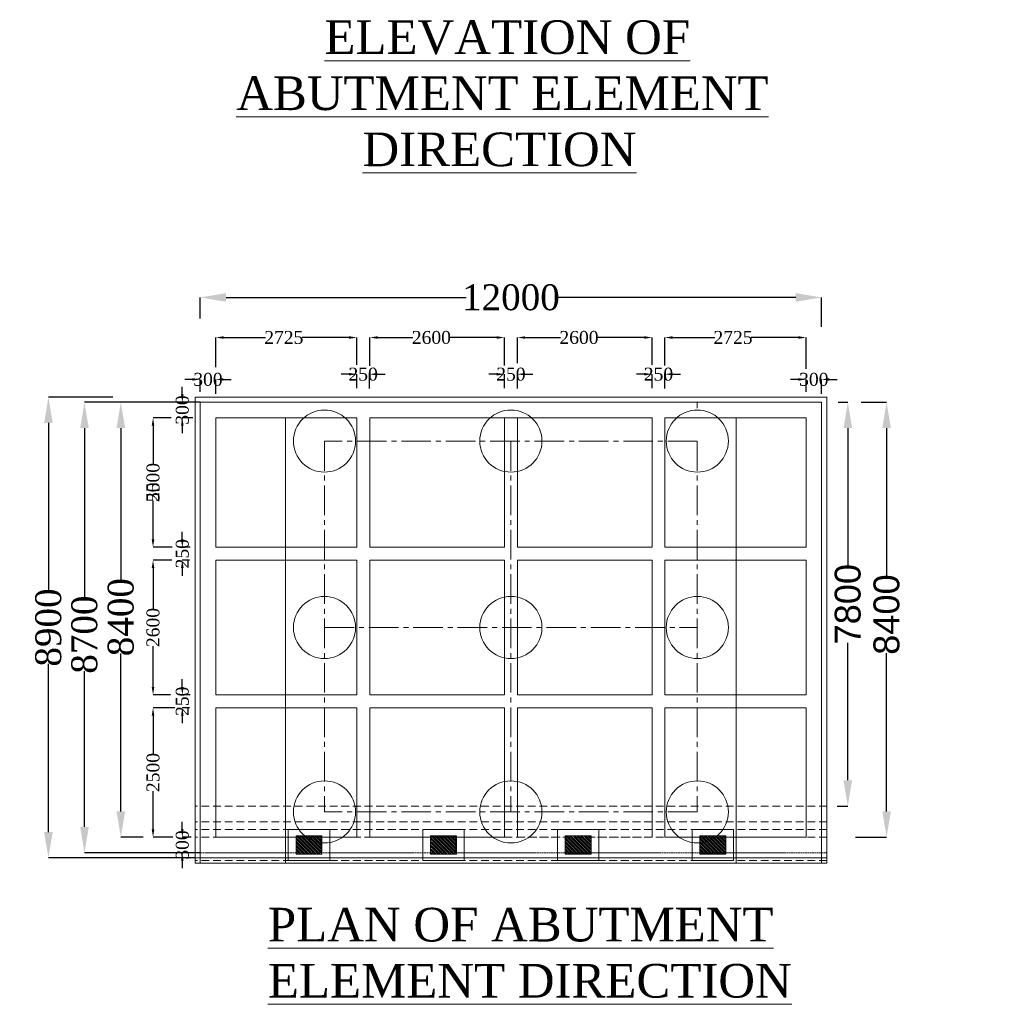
# Model space of a CAD drawing. Header units: millimetres. Extents: x -20950785 to 389010297, y -11535949 to 14056629.
# Tile 506 of 654: x 18042404 to 18079931, y -1523285 to -1485256. Entities that reach past the tile are written whole.
import ezdxf

# ---------------------------------------------------------------- set-up
doc = ezdxf.new("R2010")
doc.units = ezdxf.units.MM
doc.header["$LTSCALE"] = 60
doc.header["$MEASUREMENT"] = 0
doc.linetypes.add('CENTER2', pattern=[28.575, 19.05, -3.175, 3.175, -3.175])
doc.linetypes.add('HIDDEN', pattern=[0.375, 0.25, -0.125])
doc.styles.add('PDF Arial Bold', font='times.ttf')
doc.dimstyles.get("Standard").update_dxf_attribs({"dimtxt": 400, "dimasz": 215, "dimexe": 0.18, "dimexo": 0.0625, "dimgap": 0.09, "dimtad": 0, "dimtih": 1, "dimtoh": 1, "dimdec": 0, "dimzin": 4, "dimdsep": 46, "dimtxsty": 'Standard', "dimblk": 'OPEN90', "dimcen": 0, "dimadec": 0, "dimazin": 1, "dimtfac": 1, "dimtdec": 0, "dimtix": 1, "dimtofl": 0, "dimtmove": 0, "dimatfit": 3, "dimldrblk": 'OPEN30', "dimfxl": 1, "dimtolj": 1, "dimtzin": 0, "dimarcsym": 0})

# ---------------------------------------------------------------- blocks, each defined once
blk = doc.blocks.new('*D2705')
at = {"color": 0, "linetype": 'Continuous', "lineweight": -2, "ltscale": 2, "transparency": 16777216}
for p, q in [((18074010, -1500032), (18074389, -1500032)), ((18074389, -1501032), (18074389, -1506344)), ((18074389, -1514632), (18074389, -1509319)), ((18073979, -1515632), (18074389, -1515632))]:
    blk.add_line(p, q, dxfattribs=at)
at = {"color": 0, "linetype": 'Continuous', "lineweight": 9, "ltscale": 2, "transparency": 16777216}
for points in [[(18074222, -1501032), (18074556, -1501032), (18074389, -1500032)], [(18074222, -1514632), (18074556, -1514632), (18074389, -1515632)]]:
    blk.add_solid(points, dxfattribs=at)
at = {"layer": 'Defpoints', "color": 0, "linetype": 'Continuous', "lineweight": 9, "ltscale": 2, "transparency": 16777216}
for p in [(18074010, -1500032), (18073979, -1515632), (18074389, -1515632)]:
    blk.add_point(p, dxfattribs=at)
at = {"color": 0, "linetype": 'Continuous', "lineweight": 9, "ltscale": 2, "transparency": 16777216, "insert": (18074389, -1507832), "char_height": 1000, "attachment_point": 5, "rotation": 90, "style": 'PDF Arial Bold'}
blk.add_mtext('\\A1;{\\fArial|b0|i0|c0|p34;7800}', dxfattribs=at)
blk = doc.blocks.new('*D2706')
at = {"color": 0, "linetype": 'Continuous', "lineweight": -2, "ltscale": 2, "transparency": 16777216}
for p, q in [((18074903, -1500032), (18075886, -1500032)), ((18075886, -1501032), (18075886, -1506740)), ((18075886, -1515832), (18075886, -1509724)), ((18074686, -1516832), (18075886, -1516832))]:
    blk.add_line(p, q, dxfattribs=at)
at = {"color": 0, "linetype": 'Continuous', "lineweight": 9, "ltscale": 2, "transparency": 16777216}
for points in [[(18075719, -1501032), (18076053, -1501032), (18075886, -1500032)], [(18075719, -1515832), (18076053, -1515832), (18075886, -1516832)]]:
    blk.add_solid(points, dxfattribs=at)
at = {"layer": 'Defpoints', "color": 0, "linetype": 'Continuous', "lineweight": 9, "ltscale": 2, "transparency": 16777216}
for p in [(18074903, -1500032), (18074686, -1516832), (18075886, -1516832)]:
    blk.add_point(p, dxfattribs=at)
at = {"color": 0, "linetype": 'Continuous', "lineweight": 9, "ltscale": 2, "transparency": 16777216, "insert": (18075886, -1508232), "char_height": 1000, "attachment_point": 5, "rotation": 90, "style": 'PDF Arial Bold'}
blk.add_mtext('\\A1;{\\fArial|b0|i0|c0|p34;8400}', dxfattribs=at)
blk = doc.blocks.new('*D2708')
at = {"color": 0, "linetype": 'Continuous', "lineweight": -2, "ltscale": 2, "transparency": 16777216}
for p, q in [((18049376, -1496798), (18049376, -1495984)), ((18050376, -1495984), (18059643, -1495984)), ((18072376, -1495984), (18063109, -1495984)), ((18073376, -1497124), (18073376, -1495984))]:
    blk.add_line(p, q, dxfattribs=at)
at = {"color": 0, "linetype": 'Continuous', "lineweight": 9, "ltscale": 2, "transparency": 16777216}
for points in [[(18050376, -1495817), (18050376, -1496151), (18049376, -1495984)], [(18072376, -1495817), (18072376, -1496151), (18073376, -1495984)]]:
    blk.add_solid(points, dxfattribs=at)
at = {"layer": 'Defpoints', "color": 0, "linetype": 'Continuous', "lineweight": 9, "ltscale": 2, "transparency": 16777216}
for p in [(18049376, -1495984), (18049376, -1496798), (18073376, -1497124)]:
    blk.add_point(p, dxfattribs=at)
at = {"color": 0, "linetype": 'Continuous', "lineweight": 9, "ltscale": 2, "transparency": 16777216, "insert": (18061376, -1495984), "char_height": 1000, "attachment_point": 5, "style": 'PDF Arial Bold'}
blk.add_mtext('\\A1;12000', dxfattribs=at)
blk = doc.blocks.new('*D2709')
at = {"color": 0, "linetype": 'Continuous', "lineweight": -2, "ltscale": 2, "transparency": 16777216}
for p, q in [((18067326, -1498616), (18067326, -1497532)), ((18067626, -1497532), (18069249, -1497532)), ((18072476, -1497532), (18070661, -1497532)), ((18072776, -1498738), (18072776, -1497532))]:
    blk.add_line(p, q, dxfattribs=at)
at = {"color": 0, "linetype": 'Continuous', "lineweight": 9, "ltscale": 2, "transparency": 16777216}
for points in [[(18067626, -1497482), (18067626, -1497582), (18067326, -1497532)], [(18072476, -1497482), (18072476, -1497582), (18072776, -1497532)]]:
    blk.add_solid(points, dxfattribs=at)
at = {"layer": 'Defpoints', "color": 0, "linetype": 'Continuous', "lineweight": 9, "ltscale": 2, "transparency": 16777216}
for p in [(18067326, -1497532), (18067326, -1498616), (18072776, -1498738)]:
    blk.add_point(p, dxfattribs=at)
at = {"color": 0, "linetype": 'Continuous', "lineweight": 9, "ltscale": 2, "transparency": 16777216, "insert": (18069955, -1497532), "char_height": 500, "attachment_point": 5, "style": 'PDF Arial Bold'}
blk.add_mtext('\\A1;2725', dxfattribs=at)
blk = doc.blocks.new('*D2710')
at = {"color": 0, "linetype": 'Continuous', "lineweight": -2, "ltscale": 2, "transparency": 16777216}
for p, q in [((18061626, -1498526), (18061626, -1497532)), ((18061926, -1497532), (18063288, -1497532)), ((18066526, -1497532), (18064722, -1497532)), ((18066826, -1498583), (18066826, -1497532))]:
    blk.add_line(p, q, dxfattribs=at)
at = {"color": 0, "linetype": 'Continuous', "lineweight": 9, "ltscale": 2, "transparency": 16777216}
for points in [[(18061926, -1497482), (18061926, -1497582), (18061626, -1497532)], [(18066526, -1497482), (18066526, -1497582), (18066826, -1497532)]]:
    blk.add_solid(points, dxfattribs=at)
at = {"layer": 'Defpoints', "color": 0, "linetype": 'Continuous', "lineweight": 9, "ltscale": 2, "transparency": 16777216}
for p in [(18061626, -1497532), (18061626, -1498526), (18066826, -1498583)]:
    blk.add_point(p, dxfattribs=at)
at = {"color": 0, "linetype": 'Continuous', "lineweight": 9, "ltscale": 2, "transparency": 16777216, "insert": (18064005, -1497532), "char_height": 500, "attachment_point": 5, "style": 'PDF Arial Bold'}
blk.add_mtext('\\A1;2600', dxfattribs=at)
blk = doc.blocks.new('*D2711')
at = {"color": 0, "linetype": 'Continuous', "lineweight": -2, "ltscale": 2, "transparency": 16777216}
for p, q in [((18055926, -1498630), (18055926, -1497532)), ((18056226, -1497532), (18057588, -1497532)), ((18060826, -1497532), (18059022, -1497532)), ((18061126, -1498607), (18061126, -1497532))]:
    blk.add_line(p, q, dxfattribs=at)
at = {"color": 0, "linetype": 'Continuous', "lineweight": 9, "ltscale": 2, "transparency": 16777216}
for points in [[(18056226, -1497482), (18056226, -1497582), (18055926, -1497532)], [(18060826, -1497482), (18060826, -1497582), (18061126, -1497532)]]:
    blk.add_solid(points, dxfattribs=at)
at = {"layer": 'Defpoints', "color": 0, "linetype": 'Continuous', "lineweight": 9, "ltscale": 2, "transparency": 16777216}
for p in [(18055926, -1497532), (18055926, -1498630), (18061126, -1498607)]:
    blk.add_point(p, dxfattribs=at)
at = {"color": 0, "linetype": 'Continuous', "lineweight": 9, "ltscale": 2, "transparency": 16777216, "insert": (18058305, -1497532), "char_height": 500, "attachment_point": 5, "style": 'PDF Arial Bold'}
blk.add_mtext('\\A1;2600', dxfattribs=at)
blk = doc.blocks.new('*D2712')
at = {"color": 0, "linetype": 'Continuous', "lineweight": -2, "ltscale": 2, "transparency": 16777216}
for p, q in [((18049976, -1498678), (18049976, -1497532)), ((18050276, -1497532), (18051899, -1497532)), ((18055126, -1497532), (18053311, -1497532)), ((18055426, -1498582), (18055426, -1497532))]:
    blk.add_line(p, q, dxfattribs=at)
at = {"color": 0, "linetype": 'Continuous', "lineweight": 9, "ltscale": 2, "transparency": 16777216}
for points in [[(18050276, -1497482), (18050276, -1497582), (18049976, -1497532)], [(18055126, -1497482), (18055126, -1497582), (18055426, -1497532)]]:
    blk.add_solid(points, dxfattribs=at)
at = {"layer": 'Defpoints', "color": 0, "linetype": 'Continuous', "lineweight": 9, "ltscale": 2, "transparency": 16777216}
for p in [(18049976, -1497532), (18049976, -1498678), (18055426, -1498582)]:
    blk.add_point(p, dxfattribs=at)
at = {"color": 0, "linetype": 'Continuous', "lineweight": 9, "ltscale": 2, "transparency": 16777216, "insert": (18052605, -1497532), "char_height": 500, "attachment_point": 5, "style": 'PDF Arial Bold'}
blk.add_mtext('\\A1;2725', dxfattribs=at)
blk = doc.blocks.new('*D2713')
at = {"color": 0, "linetype": 'Continuous', "lineweight": -2, "ltscale": 2, "transparency": 16777216}
for p, q in [((18066526, -1498950), (18066226, -1498950)), ((18066826, -1499493), (18066826, -1498950)), ((18067326, -1499504), (18067326, -1498950)), ((18067626, -1498950), (18067926, -1498950))]:
    blk.add_line(p, q, dxfattribs=at)
at = {"color": 0, "linetype": 'Continuous', "lineweight": 9, "ltscale": 2, "transparency": 16777216}
for points in [[(18066526, -1498900), (18066526, -1499000), (18066826, -1498950)], [(18067626, -1498900), (18067626, -1499000), (18067326, -1498950)]]:
    blk.add_solid(points, dxfattribs=at)
at = {"layer": 'Defpoints', "color": 0, "linetype": 'Continuous', "lineweight": 9, "ltscale": 2, "transparency": 16777216}
for p in [(18066826, -1498950), (18066826, -1499493), (18067326, -1499504)]:
    blk.add_point(p, dxfattribs=at)
at = {"color": 0, "linetype": 'Continuous', "lineweight": 9, "ltscale": 2, "transparency": 16777216, "insert": (18067076, -1498950), "char_height": 500, "attachment_point": 5, "style": 'PDF Arial Bold'}
blk.add_mtext('\\A1;250', dxfattribs=at)
blk = doc.blocks.new('*D2714')
at = {"color": 0, "linetype": 'Continuous', "lineweight": -2, "ltscale": 2, "transparency": 16777216}
for p, q in [((18060826, -1498950), (18060526, -1498950)), ((18061126, -1499493), (18061126, -1498950)), ((18061626, -1499504), (18061626, -1498950)), ((18061926, -1498950), (18062226, -1498950))]:
    blk.add_line(p, q, dxfattribs=at)
at = {"color": 0, "linetype": 'Continuous', "lineweight": 9, "ltscale": 2, "transparency": 16777216}
for points in [[(18060826, -1498900), (18060826, -1499000), (18061126, -1498950)], [(18061926, -1498900), (18061926, -1499000), (18061626, -1498950)]]:
    blk.add_solid(points, dxfattribs=at)
at = {"layer": 'Defpoints', "color": 0, "linetype": 'Continuous', "lineweight": 9, "ltscale": 2, "transparency": 16777216}
for p in [(18061126, -1498950), (18061126, -1499493), (18061626, -1499504)]:
    blk.add_point(p, dxfattribs=at)
at = {"color": 0, "linetype": 'Continuous', "lineweight": 9, "ltscale": 2, "transparency": 16777216, "insert": (18061376, -1498950), "char_height": 500, "attachment_point": 5, "style": 'PDF Arial Bold'}
blk.add_mtext('\\A1;250', dxfattribs=at)
blk = doc.blocks.new('*D2715')
at = {"color": 0, "linetype": 'Continuous', "lineweight": -2, "ltscale": 2, "transparency": 16777216}
for p, q in [((18055119, -1498950), (18054819, -1498950)), ((18055419, -1499493), (18055419, -1498950)), ((18055919, -1499504), (18055919, -1498950)), ((18056219, -1498950), (18056519, -1498950))]:
    blk.add_line(p, q, dxfattribs=at)
at = {"color": 0, "linetype": 'Continuous', "lineweight": 9, "ltscale": 2, "transparency": 16777216}
for points in [[(18055119, -1498900), (18055119, -1499000), (18055419, -1498950)], [(18056219, -1498900), (18056219, -1499000), (18055919, -1498950)]]:
    blk.add_solid(points, dxfattribs=at)
at = {"layer": 'Defpoints', "color": 0, "linetype": 'Continuous', "lineweight": 9, "ltscale": 2, "transparency": 16777216}
for p in [(18055419, -1498950), (18055419, -1499493), (18055919, -1499504)]:
    blk.add_point(p, dxfattribs=at)
at = {"color": 0, "linetype": 'Continuous', "lineweight": 9, "ltscale": 2, "transparency": 16777216, "insert": (18055669, -1498950), "char_height": 500, "attachment_point": 5, "style": 'PDF Arial Bold'}
blk.add_mtext('\\A1;250', dxfattribs=at)
blk = doc.blocks.new('*D2716')
at = {"color": 0, "linetype": 'Continuous', "lineweight": -2, "ltscale": 2, "transparency": 16777216}
for p, q in [((18072476, -1499150), (18072176, -1499150)), ((18072776, -1499634), (18072776, -1499150)), ((18073375, -1499704), (18073375, -1499150)), ((18073675, -1499150), (18073975, -1499150))]:
    blk.add_line(p, q, dxfattribs=at)
at = {"color": 0, "linetype": 'Continuous', "lineweight": 9, "ltscale": 2, "transparency": 16777216}
for points in [[(18072476, -1499100), (18072476, -1499200), (18072776, -1499150)], [(18073675, -1499100), (18073675, -1499200), (18073375, -1499150)]]:
    blk.add_solid(points, dxfattribs=at)
at = {"layer": 'Defpoints', "color": 0, "linetype": 'Continuous', "lineweight": 9, "ltscale": 2, "transparency": 16777216}
for p in [(18072776, -1499150), (18072776, -1499634), (18073375, -1499704)]:
    blk.add_point(p, dxfattribs=at)
at = {"color": 0, "linetype": 'Continuous', "lineweight": 9, "ltscale": 2, "transparency": 16777216, "insert": (18073075, -1499150), "char_height": 500, "attachment_point": 5, "style": 'PDF Arial Bold'}
blk.add_mtext('\\A1;300', dxfattribs=at)
blk = doc.blocks.new('*D2717')
at = {"color": 0, "linetype": 'Continuous', "lineweight": -2, "ltscale": 2, "transparency": 16777216}
for p, q in [((18049076, -1499150), (18048776, -1499150)), ((18049376, -1499634), (18049376, -1499150)), ((18049975, -1499704), (18049975, -1499150)), ((18050275, -1499150), (18050575, -1499150))]:
    blk.add_line(p, q, dxfattribs=at)
at = {"color": 0, "linetype": 'Continuous', "lineweight": 9, "ltscale": 2, "transparency": 16777216}
for points in [[(18049076, -1499100), (18049076, -1499200), (18049376, -1499150)], [(18050275, -1499100), (18050275, -1499200), (18049975, -1499150)]]:
    blk.add_solid(points, dxfattribs=at)
at = {"layer": 'Defpoints', "color": 0, "linetype": 'Continuous', "lineweight": 9, "ltscale": 2, "transparency": 16777216}
for p in [(18049376, -1499150), (18049376, -1499634), (18049975, -1499704)]:
    blk.add_point(p, dxfattribs=at)
at = {"color": 0, "linetype": 'Continuous', "lineweight": 9, "ltscale": 2, "transparency": 16777216, "insert": (18049675, -1499150), "char_height": 500, "width": 1681.9, "attachment_point": 5, "style": 'PDF Arial Bold'}
blk.add_mtext('\\A1;300', dxfattribs=at)
blk = doc.blocks.new('*D2718')
at = {"color": 0, "linetype": 'Continuous', "lineweight": -2, "ltscale": 2, "transparency": 16777216}
for p, q in [((18048258, -1500632), (18047554, -1500632)), ((18047554, -1500932), (18047554, -1502424)), ((18047554, -1505332), (18047554, -1503839)), ((18048290, -1505632), (18047554, -1505632))]:
    blk.add_line(p, q, dxfattribs=at)
at = {"color": 0, "linetype": 'Continuous', "lineweight": 9, "ltscale": 2, "transparency": 16777216}
for points in [[(18047504, -1500932), (18047604, -1500932), (18047554, -1500632)], [(18047504, -1505332), (18047604, -1505332), (18047554, -1505632)]]:
    blk.add_solid(points, dxfattribs=at)
at = {"layer": 'Defpoints', "color": 0, "linetype": 'Continuous', "lineweight": 9, "ltscale": 2, "transparency": 16777216}
for p in [(18048258, -1500632), (18047554, -1505632), (18048290, -1505632)]:
    blk.add_point(p, dxfattribs=at)
at = {"color": 0, "linetype": 'Continuous', "lineweight": 9, "ltscale": 2, "transparency": 16777216, "insert": (18047554, -1503132), "char_height": 500, "attachment_point": 5, "rotation": 90, "style": 'PDF Arial Bold'}
blk.add_mtext('\\A1;5000', dxfattribs=at)
blk = doc.blocks.new('*D2719')
at = {"color": 0, "linetype": 'Continuous', "lineweight": -2, "ltscale": 2, "transparency": 16777216}
for p, q in [((18048258, -1500632), (18047554, -1500632)), ((18047554, -1500932), (18047554, -1502415)), ((18047554, -1505332), (18047554, -1503849)), ((18048290, -1505632), (18047554, -1505632))]:
    blk.add_line(p, q, dxfattribs=at)
at = {"color": 0, "linetype": 'Continuous', "lineweight": 9, "ltscale": 2, "transparency": 16777216}
for points in [[(18047504, -1500932), (18047604, -1500932), (18047554, -1500632)], [(18047504, -1505332), (18047604, -1505332), (18047554, -1505632)]]:
    blk.add_solid(points, dxfattribs=at)
at = {"layer": 'Defpoints', "color": 0, "linetype": 'Continuous', "lineweight": 9, "ltscale": 2, "transparency": 16777216}
for p in [(18048258, -1500632), (18047554, -1505632), (18048290, -1505632)]:
    blk.add_point(p, dxfattribs=at)
at = {"color": 0, "linetype": 'Continuous', "lineweight": 9, "ltscale": 2, "transparency": 16777216, "insert": (18047554, -1503132), "char_height": 500, "attachment_point": 5, "rotation": 90, "style": 'PDF Arial Bold'}
blk.add_mtext('\\A1;2500', dxfattribs=at)
blk = doc.blocks.new('*D2720')
at = {"color": 0, "linetype": 'Continuous', "lineweight": -2, "ltscale": 2, "transparency": 16777216}
for p, q in [((18048402, -1511832), (18047554, -1511832)), ((18047554, -1512132), (18047554, -1513615)), ((18047554, -1516532), (18047554, -1515049)), ((18048323, -1516832), (18047554, -1516832))]:
    blk.add_line(p, q, dxfattribs=at)
at = {"color": 0, "linetype": 'Continuous', "lineweight": 9, "ltscale": 2, "transparency": 16777216}
for points in [[(18047504, -1512132), (18047604, -1512132), (18047554, -1511832)], [(18047504, -1516532), (18047604, -1516532), (18047554, -1516832)]]:
    blk.add_solid(points, dxfattribs=at)
at = {"layer": 'Defpoints', "color": 0, "linetype": 'Continuous', "lineweight": 9, "ltscale": 2, "transparency": 16777216}
for p in [(18048402, -1511832), (18047554, -1516832), (18048323, -1516832)]:
    blk.add_point(p, dxfattribs=at)
at = {"color": 0, "linetype": 'Continuous', "lineweight": 9, "ltscale": 2, "transparency": 16777216, "insert": (18047554, -1514332), "char_height": 500, "attachment_point": 5, "rotation": 90, "style": 'PDF Arial Bold'}
blk.add_mtext('\\A1;2500', dxfattribs=at)
blk = doc.blocks.new('*D2721')
at = {"color": 0, "linetype": 'Continuous', "lineweight": -2, "ltscale": 2, "transparency": 16777216}
for p, q in [((18048274, -1506132), (18047554, -1506132)), ((18047554, -1506432), (18047554, -1508015)), ((18047554, -1511032), (18047554, -1509449)), ((18048229, -1511332), (18047554, -1511332))]:
    blk.add_line(p, q, dxfattribs=at)
at = {"color": 0, "linetype": 'Continuous', "lineweight": 9, "ltscale": 2, "transparency": 16777216}
for points in [[(18047504, -1506432), (18047604, -1506432), (18047554, -1506132)], [(18047504, -1511032), (18047604, -1511032), (18047554, -1511332)]]:
    blk.add_solid(points, dxfattribs=at)
at = {"layer": 'Defpoints', "color": 0, "linetype": 'Continuous', "lineweight": 9, "ltscale": 2, "transparency": 16777216}
for p in [(18048274, -1506132), (18047554, -1511332), (18048229, -1511332)]:
    blk.add_point(p, dxfattribs=at)
at = {"color": 0, "linetype": 'Continuous', "lineweight": 9, "ltscale": 2, "transparency": 16777216, "insert": (18047554, -1508732), "char_height": 500, "attachment_point": 5, "rotation": 90, "style": 'PDF Arial Bold'}
blk.add_mtext('\\A1;2600', dxfattribs=at)
blk = doc.blocks.new('*D2722')
at = {"color": 0, "linetype": 'Continuous', "lineweight": -2, "ltscale": 2, "transparency": 16777216}
for p, q in [((18048685, -1505332), (18048685, -1505032)), ((18048992, -1505632), (18048685, -1505632)), ((18048963, -1506132), (18048685, -1506132)), ((18048685, -1506432), (18048685, -1506732))]:
    blk.add_line(p, q, dxfattribs=at)
at = {"color": 0, "linetype": 'Continuous', "lineweight": 9, "ltscale": 2, "transparency": 16777216}
for points in [[(18048635, -1505332), (18048735, -1505332), (18048685, -1505632)], [(18048635, -1506432), (18048735, -1506432), (18048685, -1506132)]]:
    blk.add_solid(points, dxfattribs=at)
at = {"layer": 'Defpoints', "color": 0, "linetype": 'Continuous', "lineweight": 9, "ltscale": 2, "transparency": 16777216}
for p in [(18048992, -1505632), (18048685, -1506132), (18048963, -1506132)]:
    blk.add_point(p, dxfattribs=at)
at = {"color": 0, "linetype": 'Continuous', "lineweight": 9, "ltscale": 2, "transparency": 16777216, "insert": (18048685, -1505882), "char_height": 500, "attachment_point": 5, "rotation": 90, "style": 'PDF Arial Bold'}
blk.add_mtext('\\A1;250', dxfattribs=at)
blk = doc.blocks.new('*D2723')
at = {"color": 0, "linetype": 'Continuous', "lineweight": -2, "ltscale": 2, "transparency": 16777216}
for p, q in [((18048685, -1511032), (18048685, -1510732)), ((18048992, -1511332), (18048685, -1511332)), ((18048963, -1511832), (18048685, -1511832)), ((18048685, -1512132), (18048685, -1512432))]:
    blk.add_line(p, q, dxfattribs=at)
at = {"color": 0, "linetype": 'Continuous', "lineweight": 9, "ltscale": 2, "transparency": 16777216}
for points in [[(18048635, -1511032), (18048735, -1511032), (18048685, -1511332)], [(18048635, -1512132), (18048735, -1512132), (18048685, -1511832)]]:
    blk.add_solid(points, dxfattribs=at)
at = {"layer": 'Defpoints', "color": 0, "linetype": 'Continuous', "lineweight": 9, "ltscale": 2, "transparency": 16777216}
for p in [(18048992, -1511332), (18048685, -1511832), (18048963, -1511832)]:
    blk.add_point(p, dxfattribs=at)
at = {"color": 0, "linetype": 'Continuous', "lineweight": 9, "ltscale": 2, "transparency": 16777216, "insert": (18048685, -1511582), "char_height": 500, "attachment_point": 5, "rotation": 90, "style": 'PDF Arial Bold'}
blk.add_mtext('\\A1;250', dxfattribs=at)
blk = doc.blocks.new('*D2724')
at = {"color": 0, "linetype": 'Continuous', "lineweight": -2, "ltscale": 2, "transparency": 16777216}
for p, q in [((18048685, -1499732), (18048685, -1499432)), ((18049030, -1500032), (18048685, -1500032)), ((18049088, -1500632), (18048685, -1500632)), ((18048685, -1500932), (18048685, -1501232))]:
    blk.add_line(p, q, dxfattribs=at)
at = {"color": 0, "linetype": 'Continuous', "lineweight": 9, "ltscale": 2, "transparency": 16777216}
for points in [[(18048635, -1499732), (18048735, -1499732), (18048685, -1500032)], [(18048635, -1500932), (18048735, -1500932), (18048685, -1500632)]]:
    blk.add_solid(points, dxfattribs=at)
at = {"layer": 'Defpoints', "color": 0, "linetype": 'Continuous', "lineweight": 9, "ltscale": 2, "transparency": 16777216}
for p in [(18049030, -1500032), (18048685, -1500632), (18049088, -1500632)]:
    blk.add_point(p, dxfattribs=at)
at = {"color": 0, "linetype": 'Continuous', "lineweight": 9, "ltscale": 2, "transparency": 16777216, "insert": (18048685, -1500332), "char_height": 500, "attachment_point": 5, "rotation": 90, "style": 'PDF Arial Bold'}
blk.add_mtext('\\A1;300', dxfattribs=at)
blk = doc.blocks.new('*D2725')
at = {"color": 0, "linetype": 'Continuous', "lineweight": -2, "ltscale": 2, "transparency": 16777216}
for p, q in [((18048685, -1516532), (18048685, -1516232)), ((18049022, -1516832), (18048685, -1516832)), ((18048963, -1517432), (18048685, -1517432)), ((18048685, -1517732), (18048685, -1518032))]:
    blk.add_line(p, q, dxfattribs=at)
at = {"color": 0, "linetype": 'Continuous', "lineweight": 9, "ltscale": 2, "transparency": 16777216}
for points in [[(18048635, -1516532), (18048735, -1516532), (18048685, -1516832)], [(18048635, -1517732), (18048735, -1517732), (18048685, -1517432)]]:
    blk.add_solid(points, dxfattribs=at)
at = {"layer": 'Defpoints', "color": 0, "linetype": 'Continuous', "lineweight": 9, "ltscale": 2, "transparency": 16777216}
for p in [(18049022, -1516832), (18048685, -1517432), (18048963, -1517432)]:
    blk.add_point(p, dxfattribs=at)
at = {"color": 0, "linetype": 'Continuous', "lineweight": 9, "ltscale": 2, "transparency": 16777216, "insert": (18048685, -1517132), "char_height": 500, "attachment_point": 5, "rotation": 90, "style": 'PDF Arial Bold'}
blk.add_mtext('\\A1;300', dxfattribs=at)
blk = doc.blocks.new('*D2726')
at = {"color": 0, "linetype": 'Continuous', "lineweight": -2, "ltscale": 2, "transparency": 16777216}
for p, q in [((18045999, -1499832), (18043513, -1499832)), ((18043513, -1500832), (18043513, -1507326)), ((18043513, -1516632), (18043513, -1510137)), ((18049176, -1517632), (18043513, -1517632))]:
    blk.add_line(p, q, dxfattribs=at)
at = {"color": 0, "linetype": 'Continuous', "lineweight": 9, "ltscale": 2, "transparency": 16777216}
for points in [[(18043346, -1500832), (18043680, -1500832), (18043513, -1499832)], [(18043346, -1516632), (18043680, -1516632), (18043513, -1517632)]]:
    blk.add_solid(points, dxfattribs=at)
at = {"layer": 'Defpoints', "color": 0, "linetype": 'Continuous', "lineweight": 9, "ltscale": 2, "transparency": 16777216}
for p in [(18045999, -1499832), (18043513, -1517632), (18049176, -1517632)]:
    blk.add_point(p, dxfattribs=at)
at = {"color": 0, "linetype": 'Continuous', "lineweight": 9, "ltscale": 2, "transparency": 16777216, "insert": (18043513, -1508732), "char_height": 1000, "attachment_point": 5, "rotation": 90, "style": 'PDF Arial Bold'}
blk.add_mtext('\\A1;8900', dxfattribs=at)
blk = doc.blocks.new('*D2727')
at = {"color": 0, "linetype": 'Continuous', "lineweight": -2, "ltscale": 2, "transparency": 16777216}
for p, q in [((18047120, -1500032), (18046310, -1500032)), ((18046310, -1501032), (18046310, -1506926)), ((18046310, -1515832), (18046310, -1509737)), ((18047172, -1516832), (18046310, -1516832))]:
    blk.add_line(p, q, dxfattribs=at)
at = {"color": 0, "linetype": 'Continuous', "lineweight": 9, "ltscale": 2, "transparency": 16777216}
for points in [[(18046143, -1501032), (18046477, -1501032), (18046310, -1500032)], [(18046143, -1515832), (18046477, -1515832), (18046310, -1516832)]]:
    blk.add_solid(points, dxfattribs=at)
at = {"layer": 'Defpoints', "color": 0, "linetype": 'Continuous', "lineweight": 9, "ltscale": 2, "transparency": 16777216}
for p in [(18047120, -1500032), (18046310, -1516832), (18047172, -1516832)]:
    blk.add_point(p, dxfattribs=at)
at = {"color": 0, "linetype": 'Continuous', "lineweight": 9, "ltscale": 2, "transparency": 16777216, "insert": (18046310, -1508332), "char_height": 1000, "attachment_point": 5, "rotation": 90, "style": 'PDF Arial Bold'}
blk.add_mtext('\\A1;8400', dxfattribs=at)
blk = doc.blocks.new('*D2728')
at = {"color": 0, "linetype": 'Continuous', "lineweight": -2, "ltscale": 2, "transparency": 16777216}
for p, q in [((18049376, -1500032), (18044905, -1500032)), ((18044905, -1501032), (18044905, -1507601)), ((18044905, -1516432), (18044905, -1510412)), ((18049376, -1517432), (18044905, -1517432))]:
    blk.add_line(p, q, dxfattribs=at)
at = {"color": 0, "linetype": 'Continuous', "lineweight": 9, "ltscale": 2, "transparency": 16777216}
for points in [[(18044738, -1501032), (18045072, -1501032), (18044905, -1500032)], [(18044738, -1516432), (18045072, -1516432), (18044905, -1517432)]]:
    blk.add_solid(points, dxfattribs=at)
at = {"layer": 'Defpoints', "color": 0, "linetype": 'Continuous', "lineweight": 9, "ltscale": 2, "transparency": 16777216}
for p in [(18049376, -1500032), (18044905, -1517432), (18049376, -1517432)]:
    blk.add_point(p, dxfattribs=at)
at = {"color": 0, "linetype": 'Continuous', "lineweight": 9, "ltscale": 2, "transparency": 16777216, "insert": (18044905, -1509007), "char_height": 1000, "attachment_point": 5, "rotation": 90, "style": 'PDF Arial Bold'}
blk.add_mtext('\\A1;8700', dxfattribs=at)

msp = doc.modelspace()

# ---------------------------------------------------------------- hatches: boundary and pattern name
at = {"linetype": 'Continuous', "lineweight": 9, "ltscale": 2}
h = msp.add_hatch(dxfattribs=at)
h.set_pattern_fill('GOST_GROUND', scale=10, angle=-90)
h.set_pattern_definition([(315, (21066433, 20888165.16), (-3e-14, -141.42135624), [200]), (315, (21066433, 20888135.16), (-3e-14, -141.42135624), [200]), (315, (21066433, 20888105.16), (-3e-14, -141.42135624), [200])])
h.paths.add_polyline_path([(18053076, -1516781.84), (18053076, -1517481.84), (18054076, -1517481.84), (18054076, -1516781.84)])
h = msp.add_hatch(dxfattribs=at)
h.set_pattern_fill('GOST_GROUND', scale=10, angle=-90)
h.set_pattern_definition([(315, (21071633, 20888165.16), (-3e-14, -141.42135624), [200]), (315, (21071633, 20888135.16), (-3e-14, -141.42135624), [200]), (315, (21071633, 20888105.16), (-3e-14, -141.42135624), [200])])
h.paths.add_polyline_path([(18058276, -1516781.84), (18058276, -1517481.84), (18059276, -1517481.84), (18059276, -1516781.84)])
h = msp.add_hatch(dxfattribs=at)
h.set_pattern_fill('GOST_GROUND', scale=10, angle=-90)
h.set_pattern_definition([(315, (21076833, 20888165.16), (-3e-14, -141.42135624), [200]), (315, (21076833, 20888135.16), (-3e-14, -141.42135624), [200]), (315, (21076833, 20888105.16), (-3e-14, -141.42135624), [200])])
h.paths.add_polyline_path([(18063476, -1516781.84), (18063476, -1517481.84), (18064476, -1517481.84), (18064476, -1516781.84)])
h = msp.add_hatch(dxfattribs=at)
h.set_pattern_fill('GOST_GROUND', scale=10, angle=-90)
h.set_pattern_definition([(315, (21082033, 20888165.16), (-3e-14, -141.42135624), [200]), (315, (21082033, 20888135.16), (-3e-14, -141.42135624), [200]), (315, (21082033, 20888105.16), (-3e-14, -141.42135624), [200])])
h.paths.add_polyline_path([(18068676, -1516781.84), (18068676, -1517481.84), (18069676, -1517481.84), (18069676, -1516781.84)])

# ---------------------------------------------------------------- linework, layer by layer
at = {"color": 7, "linetype": 'Continuous', "lineweight": 9, "ltscale": 2}
for p, q in [((18049176, -1517831.84), (18049176, -1499831.84)), ((18073576, -1499831.84), (18049176, -1499831.84)), ((18073576, -1517831.84), (18073576, -1499831.84)), ((18049376, -1517831.84), (18049376, -1500031.84)), ((18073376, -1500031.84), (18049376, -1500031.84)), ((18068576, -1500254.05), (18068576, -1500031.84)), ((18073376, -1515781.84), (18073376, -1500031.84)), ((18049976, -1505631.84), (18049976, -1500631.84)), ((18055426, -1500631.84), (18049976, -1500631.84)), ((18052676, -1500631.84), (18052676, -1517831.84)), ((18055426, -1505631.84), (18055426, -1500631.84)), ((18055926, -1505631.84), (18055926, -1500631.84)), ((18061126, -1500631.84), (18055926, -1500631.84)), ((18061126, -1505631.84), (18061126, -1500631.84)), ((18061626, -1500631.84), (18061126, -1500631.84)), ((18061626, -1505631.84), (18061626, -1500631.84)), ((18066826, -1500631.84), (18061626, -1500631.84)), ((18066826, -1505631.84), (18066826, -1500631.84)), ((18067326, -1505631.84), (18067326, -1500631.84)), ((18072776, -1500631.84), (18067326, -1500631.84)), ((18070076, -1500631.84), (18070076, -1517831.84)), ((18072776, -1505631.84), (18072776, -1500631.84)), ((18049976, -1505631.84), (18053876, -1505631.84)), ((18049976, -1505631.84), (18055426, -1505631.84)), ((18055926, -1505631.84), (18061126, -1505631.84)), ((18060776, -1505631.84), (18061126, -1505631.84)), ((18061626, -1505631.84), (18066826, -1505631.84)), ((18067326, -1505631.84), (18072776, -1505631.84)), ((18049976, -1511331.84), (18049976, -1506131.84)), ((18049976, -1506131.84), (18055426, -1506131.84)), ((18055426, -1511331.84), (18055426, -1506131.84)), ((18055926, -1511331.84), (18055926, -1506131.84)), ((18055926, -1506131.84), (18061126, -1506131.84)), ((18061126, -1511331.84), (18061126, -1506131.84)), ((18061626, -1511331.84), (18061626, -1506131.84)), ((18061626, -1506131.84), (18066826, -1506131.84)), ((18066826, -1511331.84), (18066826, -1506131.84)), ((18067326, -1511331.84), (18067326, -1506131.84)), ((18067326, -1506131.84), (18072776, -1506131.84)), ((18072776, -1511331.84), (18072776, -1506131.84)), ((18049976, -1511331.84), (18055426, -1511331.84)), ((18055926, -1511331.84), (18061126, -1511331.84)), ((18061626, -1511331.84), (18066826, -1511331.84)), ((18067326, -1511331.84), (18072776, -1511331.84)), ((18049976, -1516831.84), (18049976, -1511831.84)), ((18049976, -1511831.84), (18053876, -1511831.84)), ((18049976, -1511831.84), (18055426, -1511831.84)), ((18055426, -1516831.84), (18055426, -1511831.84)), ((18055926, -1516831.84), (18055926, -1511831.84)), ((18055926, -1511831.84), (18061126, -1511831.84)), ((18060776, -1511831.84), (18061126, -1511831.84)), ((18061126, -1516831.84), (18061126, -1511831.84)), ((18061626, -1516831.84), (18061626, -1511831.84)), ((18061626, -1511831.84), (18066826, -1511831.84)), ((18066826, -1516831.84), (18066826, -1511831.84)), ((18067326, -1516831.84), (18067326, -1511831.84)), ((18067326, -1511831.84), (18072776, -1511831.84)), ((18072776, -1516831.84), (18072776, -1511831.84)), ((18073376, -1515781.84), (18073376, -1517831.84)), ((18052776, -1517731.84), (18052776, -1516531.84)), ((18052776, -1516531.84), (18054376, -1516531.84)), ((18054376, -1516531.84), (18054376, -1517731.84)), ((18057976, -1517731.84), (18057976, -1516531.84)), ((18057976, -1516531.84), (18059576, -1516531.84)), ((18059576, -1516531.84), (18059576, -1517731.84)), ((18063176, -1517731.84), (18063176, -1516531.84)), ((18063176, -1516531.84), (18064776, -1516531.84)), ((18064776, -1516531.84), (18064776, -1517731.84)), ((18068376, -1517731.84), (18068376, -1516531.84)), ((18068376, -1516531.84), (18069976, -1516531.84)), ((18069976, -1516531.84), (18069976, -1517731.84)), ((18049976, -1516831.84), (18053876, -1516831.84)), ((18052176, -1516831.84), (18055426, -1516831.84)), ((18052176, -1516831.84), (18055426, -1516831.84)), ((18052176, -1516831.84), (18055426, -1516831.84)), ((18054076, -1516781.84), (18053076, -1516781.84)), ((18053076, -1516781.84), (18053076, -1517481.84)), ((18054076, -1516781.84), (18054076, -1517481.84)), ((18055926, -1516831.84), (18060176, -1516831.84)), ((18055926, -1516831.84), (18060176, -1516831.84)), ((18055926, -1516831.84), (18060176, -1516831.84)), ((18059276, -1516781.84), (18058276, -1516781.84)), ((18058276, -1516781.84), (18058276, -1517481.84)), ((18059276, -1516781.84), (18059276, -1517481.84)), ((18064476, -1516781.84), (18063476, -1516781.84)), ((18063476, -1516781.84), (18063476, -1517481.84)), ((18064476, -1516781.84), (18064476, -1517481.84)), ((18067326, -1516831.84), (18072776, -1516831.84)), ((18069676, -1516781.84), (18068676, -1516781.84)), ((18068676, -1516781.84), (18068676, -1517481.84)), ((18069676, -1516781.84), (18069676, -1517481.84)), ((18073576, -1517631.84), (18049176, -1517631.84)), ((18054076, -1517481.84), (18053076, -1517481.84)), ((18059276, -1517481.84), (18058276, -1517481.84)), ((18064476, -1517481.84), (18063476, -1517481.84)), ((18069676, -1517481.84), (18068676, -1517481.84)), ((18073576, -1517831.84), (18049176, -1517831.84)), ((18054376, -1517731.84), (18052776, -1517731.84)), ((18059576, -1517731.84), (18057976, -1517731.84)), ((18064776, -1517731.84), (18063176, -1517731.84)), ((18069976, -1517731.84), (18068376, -1517731.84))]:
    msp.add_line(p, q, dxfattribs=at)
at = {"color": 7, "linetype": 'CENTER2', "lineweight": 9}
for p, q in [((18054176, -1501531.84), (18054176, -1515854.05)), ((18068576, -1501531.84), (18054176, -1501531.84)), ((18054176, -1501531.84), (18054176, -1508731.84)), ((18061376, -1501531.84), (18061376, -1515854.05)), ((18068576, -1501531.84), (18068576, -1515854.05)), ((18054176, -1508731.84), (18068576, -1508731.84)), ((18068576, -1515854.05), (18054176, -1515854.05))]:
    msp.add_line(p, q, dxfattribs=at)
at = {"color": 7, "linetype": 'HIDDEN', "lineweight": 9, "ltscale": 20}
for p, q in [((18073576, -1515631.84), (18049176, -1515631.84)), ((18073576, -1516231.84), (18049176, -1516231.84)), ((18073576, -1516531.84), (18049176, -1516531.84)), ((18073576, -1516831.84), (18049176, -1516831.84)), ((18061626, -1516831.84), (18066826, -1516831.84)), ((18061626, -1516831.84), (18066826, -1516831.84)), ((18073576, -1517731.84), (18049176, -1517731.84))]:
    msp.add_line(p, q, dxfattribs=at)
at = {"color": 7, "linetype": 'HIDDEN', "lineweight": 9, "ltscale": 2}
for p, q in [((18058176, -1516831.84), (18061126, -1516831.84)), ((18058176, -1516831.84), (18061126, -1516831.84)), ((18073576, -1517431.84), (18049176, -1517431.84)), ((18073576, -1517831.84), (18049176, -1517831.84))]:
    msp.add_line(p, q, dxfattribs=at)
at = {"color": 7, "linetype": 'Continuous', "lineweight": 9, "ltscale": 2}
for centre in [(18054176, -1501531.84), (18061376, -1501531.84), (18068576, -1501531.84), (18054176, -1508731.84), (18061376, -1508731.84), (18068576, -1508731.84), (18054176, -1515854.05), (18061376, -1515854.05), (18068576, -1515854.05)]:
    msp.add_circle(centre, 1200, dxfattribs=at)

# ---------------------------------------------------------------- texts
at = {"linetype": 'Continuous', "lineweight": 9, "char_height": 1300, "attachment_point": 1}
for s, insert, width in [('\\pi5418.09167,t45718.09167;{\\fTimes New Roman|b0|i0|c0|p18;\\L ELEVATION OF \\P\\pi2504.57329,t42804.57329;ABUTMENT ELEMENT \\P\\pi7381.21352,t47681.21352;DIRECTION}', (18048262.87, -1485279.3), 25045.2677), ('\\pi5418.09167,t45718.09167;{\\fTimes New Roman|b0|i0|c0|p18;\\L ELEVATION OF \\P\\pi2504.57329,t42804.57329;ABUTMENT ELEMENT \\P\\pi7381.21352,t47681.21352;DIRECTION}', (16479735.37, -1485544.48), 25045.2677), ('{\\fTimes New Roman|b0|i0|c0|p18;\\LPLAN OF ABUTMENT ELEMENT DIRECTION\\Fitalicc|c0; }', (18051990.6, -1519557.95), 23779.3902)]:
    msp.add_mtext(s, dxfattribs=dict(at, insert=insert, width=width))

# ---------------------------------------------------------------- dimensions: what is measured, and where the dimension line sits
at = {"color": 7, "linetype": 'Continuous', "lineweight": 9, "ltscale": 2}
for base, p1, p2, text, override, picture, middle in [((18049376, -1495983.98), (18073376, -1497123.65), (18049376, -1496797.98), '12000', {"dimtxt": 1000, "dimasz": 1000, "dimtxsty": 'PDF Arial Bold', "dimfxl": 300}, '*D2708', (18061376, -1495983.98)), ((18049976, -1497532.49), (18055426, -1498582.49), (18049976, -1498678.49), '2725', {"dimtxt": 500, "dimasz": 300, "dimtxsty": 'PDF Arial Bold', "dimfxl": 300}, '*D2712', (18052605, -1497532.49)), ((18055926, -1497532.49), (18061126, -1498607.49), (18055926, -1498630.49), '2600', {"dimtxt": 500, "dimasz": 300, "dimtxsty": 'PDF Arial Bold', "dimfxl": 300}, '*D2711', (18058305, -1497532.49)), ((18061626, -1497532.49), (18066826, -1498583.49), (18061626, -1498526.49), '2600', {"dimtxt": 500, "dimasz": 300, "dimtxsty": 'PDF Arial Bold', "dimfxl": 300}, '*D2710', (18064005, -1497532.49)), ((18067326, -1497532.49), (18072776, -1498738.49), (18067326, -1498616.49), '2725', {"dimtxt": 500, "dimasz": 300, "dimtxsty": 'PDF Arial Bold', "dimfxl": 300}, '*D2709', (18069955, -1497532.49)), ((18055419, -1498950.49), (18055919, -1499504.49), (18055419, -1499493.49), '250', {"dimtxt": 500, "dimasz": 300, "dimtxsty": 'PDF Arial Bold', "dimfxl": 300}, '*D2715', (18055669, -1498950.49)), ((18061126, -1498950.49), (18061626, -1499504.49), (18061126, -1499493.49), '250', {"dimtxt": 500, "dimasz": 300, "dimtxsty": 'PDF Arial Bold', "dimfxl": 300}, '*D2714', (18061376, -1498950.49)), ((18066826, -1498950.49), (18067326, -1499504.49), (18066826, -1499493.49), '250', {"dimtxt": 500, "dimasz": 300, "dimtxsty": 'PDF Arial Bold', "dimfxl": 300}, '*D2713', (18067076, -1498950.49)), ((18049376, -1499150.49), (18049975, -1499704.49), (18049376, -1499634.49), '300', {"dimtxt": 500, "dimasz": 300, "dimtxsty": 'PDF Arial Bold', "dimfxl": 300}, '*D2717', (18049675.5, -1499150.49)), ((18072776, -1499150.49), (18073375, -1499704.49), (18072776, -1499634.49), '300', {"dimtxt": 500, "dimasz": 300, "dimtxsty": 'PDF Arial Bold', "dimfxl": 300}, '*D2716', (18073075.5, -1499150.49))]:
    dim = msp.add_linear_dim(base=base, p1=p1, p2=p2, text=text, dimstyle='Standard', override=override, dxfattribs=at)
    dim.commit()
    dim.dimension.update_dxf_attribs({"geometry": picture, "text_midpoint": middle, "dimtype": 160})
for base, p1, p2, text, picture, middle in [((18048685, -1500631.84), (18049030.26, -1500031.84), (18049088, -1500631.84), '300', '*D2724', (18048685, -1500331.84)), ((18047554, -1505631.84), (18048258, -1500631.84), (18048290, -1505631.84), '2500', '*D2719', (18047554, -1503131.84)), ((18048685, -1506131.84), (18048992, -1505631.84), (18048963, -1506131.84), '250', '*D2722', (18048685, -1505881.84)), ((18047554, -1511331.84), (18048274, -1506131.84), (18048229, -1511331.84), '2600', '*D2721', (18047554, -1508731.84)), ((18048685, -1511831.84), (18048992, -1511331.84), (18048963, -1511831.84), '250', '*D2723', (18048685, -1511581.84)), ((18047554, -1516831.84), (18048402, -1511831.84), (18048323, -1516831.84), '2500', '*D2720', (18047554, -1514331.84)), ((18048685, -1517431.84), (18049022, -1516831.84), (18048963, -1517431.84), '300', '*D2725', (18048685, -1517131.84))]:
    dim = msp.add_linear_dim(base=base, p1=p1, p2=p2, angle=270, text=text, dimstyle='Standard', override={"dimtxt": 500, "dimasz": 300, "dimtxsty": 'PDF Arial Bold', "dimfxl": 300}, dxfattribs=at)
    dim.commit()
    dim.dimension.update_dxf_attribs({"geometry": picture, "text_midpoint": middle, "text_rotation": 90})
for base, p1, p2, text, picture, middle in [((18043513, -1517631.84), (18045999, -1499831.84), (18049176, -1517631.84), '8900', '*D2726', (18043513, -1508731.84)), ((18044905, -1517431.84), (18049376, -1500031.84), (18049376, -1517431.84), '8700', '*D2728', (18044905, -1509006.84)), ((18046310, -1516831.84), (18047120, -1500031.84), (18047171.76, -1516831.84), '8400', '*D2727', (18046310, -1508331.84)), ((18074389, -1515631.84), (18074010, -1500031.84), (18073979, -1515631.84), '{\\fArial|b0|i0|c0|p34;7800}', '*D2705', (18074389, -1507831.84)), ((18075886, -1516831.84), (18074903, -1500031.84), (18074686, -1516831.84), '{\\fArial|b0|i0|c0|p34;8400}', '*D2706', (18075886, -1508231.84))]:
    dim = msp.add_linear_dim(base=base, p1=p1, p2=p2, angle=270, text=text, dimstyle='Standard', override={"dimtxt": 1000, "dimasz": 1000, "dimtxsty": 'PDF Arial Bold', "dimfxl": 300}, dxfattribs=at)
    dim.commit()
    dim.dimension.update_dxf_attribs({"geometry": picture, "text_midpoint": middle, "dimtype": 160, "text_rotation": 90})
dim = msp.add_linear_dim(base=(18047554, -1505631.84), p1=(18048258, -1500631.84), p2=(18048290, -1505631.84), angle=270, dimstyle='Standard', override={"dimtxt": 500, "dimasz": 300, "dimtxsty": 'PDF Arial Bold', "dimfxl": 300}, dxfattribs=at)
dim.commit()
dim.dimension.update_dxf_attribs({"geometry": '*D2718', "text_midpoint": (18047554, -1503131.84), "text_rotation": 90})

doc.saveas('drawing.dxf')
